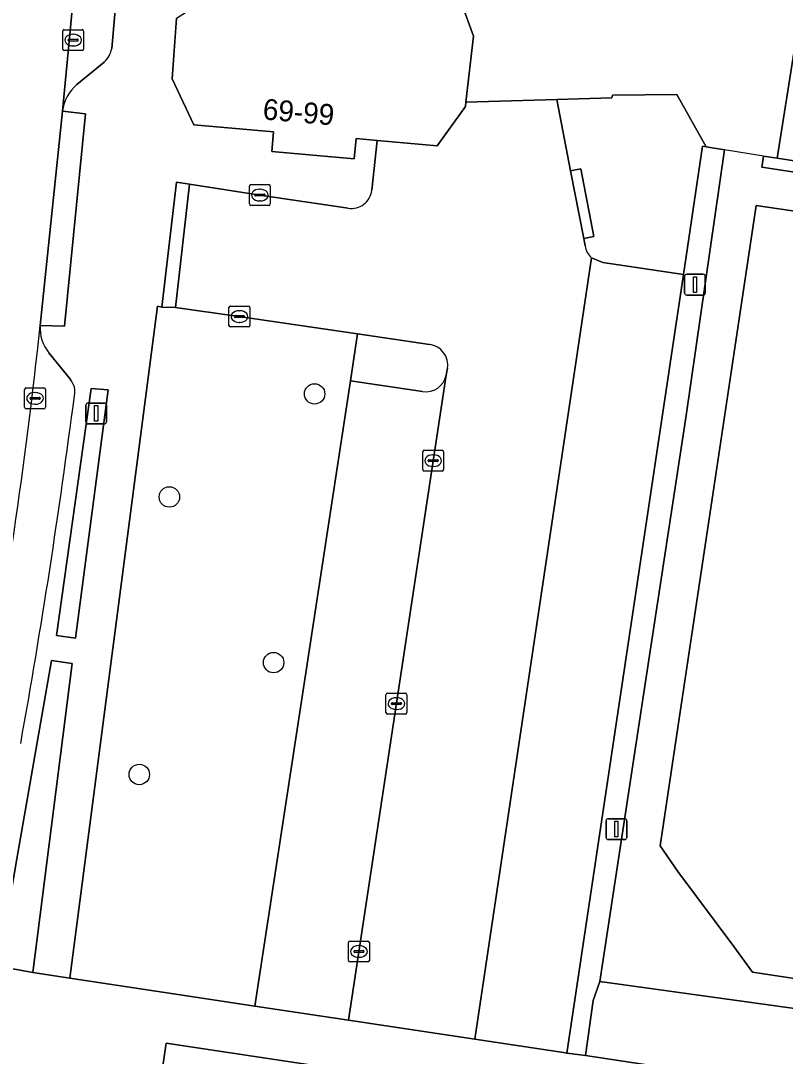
# Model space of a CAD drawing. Extents: x 163008 to 163854, y 382777 to 383982.
# Drawn here: x 163371.81 to 163408.43, y 383251.53 to 383301.14 of the extents above; entities that cross this region are included whole.
import ezdxf

# ---------------------------------------------------------------- set-up
doc = ezdxf.new("R2010")
doc.units = 0
for name, color, linetype in [('IMGEO_Boom', 7, 'Continuous'), ('IMGEO_Erf', 7, 'Continuous'), ('IMGEO_Groenvoorziening', 7, 'Continuous'), ('IMGEO_Haag', 7, 'Continuous'), ('IMGEO_Kolk', 7, 'Continuous'), ('IMGEO_Lichtmast', 7, 'Continuous'), ('IMGEO_Muur', 7, 'Continuous'), ('IMGEO_Pand', 7, 'Continuous'), ('IMGEO_Pand_nummerreeks', 7, 'Continuous'), ('IMGEO_Parkeervlak_open', 7, 'Continuous'), ('IMGEO_Rijbaan_lokaal_gesloten', 7, 'Continuous'), ('IMGEO_Rijbaan_lokaal_open', 7, 'Continuous'), ('IMGEO_Voetpad_open', 7, 'Continuous')]:
    doc.layers.add(name, color=color, linetype=linetype)

msp = doc.modelspace()

# ---------------------------------------------------------------- linework, layer by layer
at = {"layer": 'IMGEO_Boom'}
for centre in [(163385.885, 383283.26), (163378.927, 383278.323), (163383.921, 383270.389), (163377.487, 383265.031)]:
    msp.add_circle(centre, 0.489, dxfattribs=at)
at = {"layer": 'IMGEO_Erf'}
for points in [[(163410.34, 383324.409), (163393.197, 383322.689), (163391.437, 383302.595), (163392.741, 383302.481), (163393.495, 383300.392), (163393.135, 383297.242), (163397.488, 383297.365), (163400.123, 383297.44), (163400.155, 383297.579), (163403.243, 383297.611), (163404.646, 383295.094), (163405.526, 383294.952), (163403.68, 383282.232), (163401.79, 383269.782), (163399.549, 383255.11), (163412.341, 383253.346)], [(163409.6, 383293.776), (163407.315, 383294.118), (163407.395, 383294.652), (163408.041, 383294.551), (163408.849, 383299.691)], [(163412.563, 383254.694), (163406.854, 383255.565), (163405.971, 383256.782), (163403.291, 383260.389), (163402.44, 383261.606), (163403.29, 383267.278), (163403.961, 383271.752), (163405.157, 383279.726), (163405.826, 383284.189), (163407.04, 383292.289), (163409.326, 383291.947)]]:
    msp.add_lwpolyline(points, dxfattribs=at)
at = {"layer": 'IMGEO_Groenvoorziening'}
for points in [[(163379.126, 383254.52), (163383.017, 383253.931), (163387.611, 383283.894), (163387.937, 383286.134), (163382.259, 383286.972), (163379.214, 383287.395), (163378.571, 383287.42), (163378.362, 383287.459), (163374.154, 383255.273)], [(163374.434, 383271.563), (163376.003, 383283.45), (163375.179, 383283.514), (163373.524, 383271.688)], [(163370.721, 383255.841), (163372.383, 383255.552), (163374.272, 383270.344), (163373.287, 383270.491), (163371.617, 383260.987)], [(163415.269, 383252.591), (163414.505, 383252.556), (163412.341, 383253.346), (163399.549, 383255.11), (163399.233, 383254.211), (163398.861, 383251.572), (163414.745, 383249.151)], [(163403.752, 383246.578), (163404.02, 383248.358), (163378.776, 383252.152), (163377.767, 383245.278), (163398.828, 383242.07), (163399.599, 383247.202)]]:
    msp.add_lwpolyline(points, close=True, dxfattribs=at)
at = {"layer": 'IMGEO_Haag'}
for points in [[(163374.434, 383271.563), (163376.003, 383283.45), (163375.179, 383283.514), (163373.524, 383271.688)], [(163370.721, 383255.841), (163372.383, 383255.552), (163374.272, 383270.344), (163373.287, 383270.491), (163371.617, 383260.987)]]:
    msp.add_lwpolyline(points, close=True, dxfattribs=at)
at = {"layer": 'IMGEO_Kolk'}
for p, q in [((163373.818, 383299.783), (163373.818, 383300.635)), ((163373.893, 383300.709), (163374.745, 383300.709)), ((163374.306, 383300.489), (163374.331, 383300.489)), ((163374.819, 383300.635), (163374.819, 383299.783)), ((163374.077, 383300.203), (163374.077, 383300.215)), ((163374.515, 383300.166), (163374.117, 383300.166)), ((163374.12, 383300.252), (163374.518, 383300.252)), ((163374.329, 383299.929), (163374.304, 383299.929)), ((163374.561, 383300.215), (163374.561, 383300.203)), ((163374.745, 383299.709), (163373.893, 383299.709)), ((163382.762, 383292.361), (163382.762, 383293.213)), ((163382.837, 383293.287), (163383.689, 383293.287)), ((163383.25, 383293.067), (163383.275, 383293.067)), ((163383.763, 383293.213), (163383.763, 383292.361)), ((163383.021, 383292.781), (163383.021, 383292.793)), ((163383.459, 383292.744), (163383.061, 383292.744)), ((163383.064, 383292.83), (163383.462, 383292.83)), ((163383.273, 383292.507), (163383.248, 383292.507)), ((163383.505, 383292.793), (163383.505, 383292.781)), ((163383.689, 383292.287), (163382.837, 383292.287)), ((163381.782, 383286.541), (163381.782, 383287.393)), ((163381.857, 383287.467), (163382.709, 383287.467)), ((163382.783, 383287.393), (163382.783, 383286.541)), ((163382.041, 383286.961), (163382.041, 383286.973)), ((163382.479, 383286.924), (163382.081, 383286.924)), ((163382.084, 383287.01), (163382.482, 383287.01)), ((163382.27, 383287.247), (163382.295, 383287.247)), ((163382.525, 383286.973), (163382.525, 383286.961)), ((163382.709, 383286.467), (163381.857, 383286.467)), ((163382.293, 383286.687), (163382.268, 383286.687)), ((163371.993, 383282.621), (163371.993, 383283.473)), ((163372.068, 383283.547), (163372.92, 383283.547)), ((163372.994, 383283.473), (163372.994, 383282.621)), ((163372.252, 383283.041), (163372.252, 383283.053)), ((163372.69, 383283.004), (163372.292, 383283.004)), ((163372.295, 383283.09), (163372.693, 383283.09)), ((163372.481, 383283.327), (163372.506, 383283.327)), ((163372.736, 383283.053), (163372.736, 383283.041)), ((163372.92, 383282.547), (163372.068, 383282.547)), ((163372.504, 383282.767), (163372.479, 383282.767)), ((163391.063, 383279.636), (163391.063, 383280.488)), ((163391.138, 383280.562), (163391.99, 383280.562)), ((163392.064, 383280.488), (163392.064, 383279.636)), ((163391.322, 383280.056), (163391.322, 383280.068)), ((163391.76, 383280.019), (163391.362, 383280.019)), ((163391.365, 383280.105), (163391.763, 383280.105)), ((163391.551, 383280.342), (163391.576, 383280.342)), ((163391.806, 383280.068), (163391.806, 383280.056)), ((163391.99, 383279.562), (163391.138, 383279.562)), ((163391.574, 383279.782), (163391.549, 383279.782)), ((163389.304, 383268), (163389.304, 383268.852)), ((163389.379, 383268.926), (163390.231, 383268.926)), ((163389.792, 383268.706), (163389.817, 383268.706)), ((163390.305, 383268.852), (163390.305, 383268)), ((163389.563, 383268.42), (163389.563, 383268.432)), ((163390.001, 383268.383), (163389.603, 383268.383)), ((163389.606, 383268.469), (163390.004, 383268.469)), ((163389.815, 383268.146), (163389.79, 383268.146)), ((163390.047, 383268.432), (163390.047, 383268.42)), ((163390.231, 383267.926), (163389.379, 383267.926)), ((163387.509, 383256.125), (163387.509, 383256.977)), ((163387.584, 383257.051), (163388.436, 383257.051)), ((163387.997, 383256.831), (163388.022, 383256.831)), ((163388.51, 383256.977), (163388.51, 383256.125)), ((163387.768, 383256.545), (163387.768, 383256.557)), ((163388.206, 383256.508), (163387.808, 383256.508)), ((163387.811, 383256.594), (163388.209, 383256.594)), ((163388.02, 383256.271), (163387.995, 383256.271)), ((163388.252, 383256.557), (163388.252, 383256.545)), ((163388.436, 383256.051), (163387.584, 383256.051))]:
    msp.add_line(p, q, dxfattribs=at)
for points in [[(163373.818, 383299.783), (163373.818, 383300.635)], [(163373.893, 383300.709), (163374.745, 383300.709)], [(163374.819, 383300.635), (163374.819, 383299.783)], [(163374.745, 383299.709), (163373.893, 383299.709)], [(163382.762, 383292.361), (163382.762, 383293.213)], [(163382.837, 383293.287), (163383.689, 383293.287)], [(163383.763, 383293.213), (163383.763, 383292.361)], [(163383.689, 383292.287), (163382.837, 383292.287)], [(163381.782, 383286.541), (163381.782, 383287.393)], [(163381.857, 383287.467), (163382.709, 383287.467)], [(163382.783, 383287.393), (163382.783, 383286.541)], [(163382.709, 383286.467), (163381.857, 383286.467)], [(163371.993, 383282.621), (163371.993, 383283.473)], [(163372.068, 383283.547), (163372.92, 383283.547)], [(163372.994, 383283.473), (163372.994, 383282.621)], [(163372.92, 383282.547), (163372.068, 383282.547)], [(163391.063, 383279.636), (163391.063, 383280.488)], [(163391.138, 383280.562), (163391.99, 383280.562)], [(163392.064, 383280.488), (163392.064, 383279.636)], [(163391.99, 383279.562), (163391.138, 383279.562)], [(163389.304, 383268), (163389.304, 383268.852)], [(163389.379, 383268.926), (163390.231, 383268.926)], [(163390.305, 383268.852), (163390.305, 383268)], [(163390.231, 383267.926), (163389.379, 383267.926)], [(163387.509, 383256.125), (163387.509, 383256.977)], [(163387.584, 383257.051), (163388.436, 383257.051)], [(163388.51, 383256.977), (163388.51, 383256.125)], [(163388.436, 383256.051), (163387.584, 383256.051)]]:
    msp.add_lwpolyline(points, dxfattribs=at)
for centre, radius, start, end in [((163373.895, 383300.633), 0.0765, 91.552, 178.448), ((163373.895, 383300.633), 0.0765, 91.552, 178.448), ((163374.743, 383300.633), 0.0765, 1.552, 88.448), ((163374.743, 383300.633), 0.0765, 1.552, 88.448), ((163374.117, 383300.212), 0.0403, 85.8775, 175.7526), ((163374.114, 383300.202), 0.0366, 178.938, 274.7102), ((163374.518, 383300.209), 0.043, 264.8664, 352.4533), ((163374.522, 383300.214), 0.0386, 1.7309, 96.639), ((163373.895, 383299.785), 0.0765, 181.552, 268.448), ((163373.895, 383299.785), 0.0765, 181.552, 268.448), ((163374.743, 383299.785), 0.0765, 271.552, 358.448), ((163374.743, 383299.785), 0.0765, 271.552, 358.448), ((163382.839, 383293.211), 0.0765, 91.552, 178.448), ((163382.839, 383293.211), 0.0765, 91.552, 178.448), ((163383.687, 383293.211), 0.0765, 1.552, 88.448), ((163383.687, 383293.211), 0.0765, 1.552, 88.448), ((163382.839, 383292.363), 0.0765, 181.552, 268.448), ((163382.839, 383292.363), 0.0765, 181.552, 268.448), ((163383.061, 383292.79), 0.0403, 85.8775, 175.7526), ((163383.058, 383292.78), 0.0366, 178.938, 274.7102), ((163383.462, 383292.787), 0.043, 264.8664, 352.4533), ((163383.466, 383292.792), 0.0386, 1.7309, 96.639), ((163383.687, 383292.363), 0.0765, 271.552, 358.448), ((163383.687, 383292.363), 0.0765, 271.552, 358.448), ((163381.859, 383287.391), 0.0765, 91.552, 178.448), ((163381.859, 383287.391), 0.0765, 91.552, 178.448), ((163382.707, 383287.391), 0.0765, 1.552, 88.448), ((163382.707, 383287.391), 0.0765, 1.552, 88.448), ((163382.081, 383286.97), 0.0403, 85.8775, 175.7526), ((163382.078, 383286.96), 0.0366, 178.938, 274.7102), ((163382.482, 383286.967), 0.043, 264.8664, 352.4533), ((163382.486, 383286.972), 0.0386, 1.7309, 96.639), ((163381.859, 383286.543), 0.0765, 181.552, 268.448), ((163381.859, 383286.543), 0.0765, 181.552, 268.448), ((163382.707, 383286.543), 0.0765, 271.552, 358.448), ((163382.707, 383286.543), 0.0765, 271.552, 358.448), ((163372.07, 383283.471), 0.0765, 91.552, 178.448), ((163372.07, 383283.471), 0.0765, 91.552, 178.448), ((163372.918, 383283.471), 0.0765, 1.552, 88.448), ((163372.918, 383283.471), 0.0765, 1.552, 88.448), ((163372.292, 383283.05), 0.0403, 85.8775, 175.7526), ((163372.289, 383283.04), 0.0366, 178.938, 274.7102), ((163372.693, 383283.047), 0.043, 264.8664, 352.4533), ((163372.697, 383283.052), 0.0386, 1.7309, 96.639), ((163372.07, 383282.623), 0.0765, 181.552, 268.448), ((163372.07, 383282.623), 0.0765, 181.552, 268.448), ((163372.918, 383282.623), 0.0765, 271.552, 358.448), ((163372.918, 383282.623), 0.0765, 271.552, 358.448), ((163391.14, 383280.486), 0.0765, 91.552, 178.448), ((163391.14, 383280.486), 0.0765, 91.552, 178.448), ((163391.988, 383280.486), 0.0765, 1.552, 88.448), ((163391.988, 383280.486), 0.0765, 1.552, 88.448), ((163391.362, 383280.065), 0.0403, 85.8775, 175.7526), ((163391.359, 383280.055), 0.0366, 178.938, 274.7102), ((163391.763, 383280.062), 0.043, 264.8664, 352.4533), ((163391.767, 383280.067), 0.0386, 1.7309, 96.639), ((163391.14, 383279.638), 0.0765, 181.552, 268.448), ((163391.14, 383279.638), 0.0765, 181.552, 268.448), ((163391.988, 383279.638), 0.0765, 271.552, 358.448), ((163391.988, 383279.638), 0.0765, 271.552, 358.448), ((163389.381, 383268.85), 0.0765, 91.552, 178.448), ((163389.381, 383268.85), 0.0765, 91.552, 178.448), ((163390.229, 383268.85), 0.0765, 1.552, 88.448), ((163390.229, 383268.85), 0.0765, 1.552, 88.448), ((163389.603, 383268.429), 0.0403, 85.8775, 175.7526), ((163389.6, 383268.419), 0.0366, 178.938, 274.7102), ((163390.004, 383268.426), 0.043, 264.8664, 352.4533), ((163390.008, 383268.431), 0.0386, 1.7309, 96.639), ((163389.381, 383268.002), 0.0765, 181.552, 268.448), ((163389.381, 383268.002), 0.0765, 181.552, 268.448), ((163390.229, 383268.002), 0.0765, 271.552, 358.448), ((163390.229, 383268.002), 0.0765, 271.552, 358.448), ((163387.586, 383256.975), 0.0765, 91.552, 178.448), ((163387.586, 383256.975), 0.0765, 91.552, 178.448), ((163388.434, 383256.975), 0.0765, 1.552, 88.448), ((163388.434, 383256.975), 0.0765, 1.552, 88.448), ((163387.808, 383256.554), 0.0403, 85.8775, 175.7526), ((163387.805, 383256.544), 0.0366, 178.938, 274.7102), ((163388.209, 383256.551), 0.043, 264.8664, 352.4533), ((163388.213, 383256.556), 0.0386, 1.7309, 96.639), ((163387.586, 383256.127), 0.0765, 181.552, 268.448), ((163387.586, 383256.127), 0.0765, 181.552, 268.448), ((163388.434, 383256.127), 0.0765, 271.552, 358.448), ((163388.434, 383256.127), 0.0765, 271.552, 358.448)]:
    msp.add_arc(centre, radius, start, end, dxfattribs=at)
for centre, major_axis, ratio, start_param, end_param in [((163374.305, 383300.209), (-0.387, 0.002), 0.722429, 4.712389, 7.853982), ((163374.33, 383300.209), (-0.39, 0.002), 0.717154, 1.570796, 4.712389), ((163383.249, 383292.787), (-0.387, 0.002), 0.722429, 4.712389, 7.853982), ((163383.274, 383292.787), (-0.39, 0.002), 0.717154, 1.570796, 4.712389), ((163382.269, 383286.967), (-0.387, 0.002), 0.722429, 4.712389, 7.853982), ((163382.294, 383286.967), (-0.39, 0.002), 0.717154, 1.570796, 4.712389), ((163372.48, 383283.047), (-0.387, 0.002), 0.722429, 4.712389, 7.853982), ((163372.505, 383283.047), (-0.39, 0.002), 0.717154, 1.570796, 4.712389), ((163391.55, 383280.062), (-0.387, 0.002), 0.722429, 4.712389, 7.853982), ((163391.575, 383280.062), (-0.39, 0.002), 0.717154, 1.570796, 4.712389), ((163389.791, 383268.426), (-0.387, 0.002), 0.722429, 4.712389, 7.853982), ((163389.816, 383268.426), (-0.39, 0.002), 0.717154, 1.570796, 4.712389), ((163387.996, 383256.551), (-0.387, 0.002), 0.722429, 4.712389, 7.853982), ((163388.021, 383256.551), (-0.39, 0.002), 0.717154, 1.570796, 4.712389)]:
    msp.add_ellipse(centre, major_axis=major_axis, ratio=ratio, start_param=start_param, end_param=end_param, dxfattribs=at)
at = {"layer": 'IMGEO_Lichtmast'}
for p, q in [((163403.61, 383288.096), (163403.61, 383288.896)), ((163403.61, 383288.896), (163403.61, 383288.096)), ((163403.71, 383288.996), (163404.5, 383288.996)), ((163404.5, 383288.996), (163403.71, 383288.996)), ((163404.6, 383288.896), (163404.6, 383288.096)), ((163404.6, 383288.096), (163404.6, 383288.896)), ((163404.5, 383287.996), (163403.71, 383287.996)), ((163403.71, 383287.996), (163404.5, 383287.996)), ((163374.929, 383281.924), (163374.929, 383282.724)), ((163374.929, 383282.724), (163374.929, 383281.924)), ((163375.029, 383282.824), (163375.819, 383282.824)), ((163375.819, 383282.824), (163375.029, 383282.824)), ((163375.919, 383282.724), (163375.919, 383281.924)), ((163375.919, 383281.924), (163375.919, 383282.724)), ((163375.819, 383281.824), (163375.029, 383281.824)), ((163375.029, 383281.824), (163375.819, 383281.824)), ((163399.847, 383262.013), (163399.847, 383262.813)), ((163399.847, 383262.813), (163399.847, 383262.013)), ((163399.947, 383262.913), (163400.737, 383262.913)), ((163400.737, 383262.913), (163399.947, 383262.913)), ((163400.837, 383262.813), (163400.837, 383262.013)), ((163400.837, 383262.013), (163400.837, 383262.813)), ((163400.737, 383261.913), (163399.947, 383261.913)), ((163399.947, 383261.913), (163400.737, 383261.913))]:
    msp.add_line(p, q, dxfattribs=at)
for points in [[(163404.03, 383288.871), (163404.18, 383288.871), (163404.18, 383288.121), (163404.03, 383288.121), (163404.03, 383288.871)], [(163375.349, 383282.699), (163375.499, 383282.699), (163375.499, 383281.949), (163375.349, 383281.949), (163375.349, 383282.699)], [(163400.267, 383262.788), (163400.417, 383262.788), (163400.417, 383262.038), (163400.267, 383262.038), (163400.267, 383262.788)]]:
    msp.add_lwpolyline(points, dxfattribs=at)
for centre, start, end in [((163403.71, 383288.896), 90, 180), ((163403.71, 383288.896), 90, 180), ((163404.5, 383288.896), 0, 90), ((163404.5, 383288.896), 360, 90), ((163403.71, 383288.096), 180, 270), ((163403.71, 383288.096), 180, 270), ((163404.5, 383288.096), 270, 0), ((163404.5, 383288.096), 270, 0), ((163375.029, 383282.724), 90, 180), ((163375.029, 383282.724), 90, 180), ((163375.819, 383282.724), 0, 90), ((163375.819, 383282.724), 360, 90), ((163375.029, 383281.924), 180, 270), ((163375.029, 383281.924), 180, 270), ((163375.819, 383281.924), 270, 0), ((163375.819, 383281.924), 270, 0), ((163399.947, 383262.813), 90, 180), ((163399.947, 383262.813), 90, 180), ((163400.737, 383262.813), 0, 90), ((163400.737, 383262.813), 360, 90), ((163399.947, 383262.013), 180, 270), ((163399.947, 383262.013), 180, 270), ((163400.737, 383262.013), 270, 0), ((163400.737, 383262.013), 270, 0)]:
    msp.add_arc(centre, 0.1, start, end, dxfattribs=at)
at = {"layer": 'IMGEO_Muur'}
for points in [[(163397.488, 383297.365), (163393.135, 383297.242)], [(163404.646, 383295.094), (163403.243, 383297.611), (163400.155, 383297.579), (163400.123, 383297.44), (163397.488, 383297.365)], [(163405.526, 383294.952), (163404.646, 383295.094)], [(163407.395, 383294.652), (163405.526, 383294.952)]]:
    msp.add_lwpolyline(points, dxfattribs=at)
at = {"layer": 'IMGEO_Pand'}
for points in [[(163379.275, 383301.258), (163379.058, 383298.361), (163380.093, 383296.144), (163383.913, 383295.812), (163383.831, 383294.869), (163387.783, 383294.526), (163387.868, 383295.489), (163388.885, 383295.401), (163391.758, 383295.151), (163393.111, 383297.035), (163393.135, 383297.242), (163393.495, 383300.392), (163392.741, 383302.481)], [(163412.335, 383293.876), (163408.041, 383294.551), (163407.395, 383294.652), (163407.315, 383294.118), (163409.6, 383293.776)], [(163409.326, 383291.947), (163407.04, 383292.289), (163405.826, 383284.189), (163405.157, 383279.726), (163403.961, 383271.752), (163403.29, 383267.278), (163402.44, 383261.606), (163403.291, 383260.389), (163405.971, 383256.782), (163406.854, 383255.565), (163412.563, 383254.694)]]:
    msp.add_lwpolyline(points, dxfattribs=at)
msp.add_lwpolyline([(163435.077, 383295.605), (163408.849, 383299.691), (163408.041, 383294.551), (163412.335, 383293.876), (163420.482, 383292.597), (163420.524, 383292.874), (163424.718, 383292.241), (163424.357, 383289.847), (163433.961, 383288.359)], close=True, dxfattribs=at)
at = {"layer": 'IMGEO_Parkeervlak_open'}
for points in [[(163376.168, 383299.811), (163377.69, 383317.303), (163377.789, 383318.549), (163378.472, 383327.585), (163376.475, 383327.755), (163375.352, 383313.047), (163373.816, 383296.807)], [(163374.497, 383298.083), (163375.807, 383299.153)], [(163374.2, 383283.931), (163373.158, 383285.228)], [(163391.058, 383283.379), (163387.611, 383283.894), (163383.017, 383253.931), (163387.514, 383253.257), (163392.184, 383284.158)]]:
    msp.add_lwpolyline(points, dxfattribs=at)
msp.add_lwpolyline([(163393.553, 383252.351), (163397.808, 383251.712), (163397.974, 383251.687), (163403.548, 383288.987), (163399.684, 383289.559), (163399.147, 383289.782)], close=True, dxfattribs=at)
for centre, radius, start, end in [((163374.944, 383300.055), 1.248, 313.7541, 348.7447), ((163375.828, 383296.553), 2.028, 131.0199, 172.8025), ((163115.319, 383314.225), 258.911, 349.44837, 353.86233), ((163374.551, 383286.386), 1.811, 175.0388, 219.7536), ((163373.547, 383283.376), 0.856, 346.7427, 40.3584), ((163391.227, 383284.338), 0.973, 259.9856, 349.3677), ((163029.838, 383327.884), 347.431, 349.82699, 352.6073)]:
    msp.add_arc(centre, radius, start, end, dxfattribs=at)
at = {"layer": 'IMGEO_Rijbaan_lokaal_gesloten'}
msp.add_lwpolyline([(163372.746, 383286.543), (163373.816, 383296.807), (163375.352, 383313.047), (163370.291, 383313.531), (163370.273, 383313.36), (163369.831, 383309.029)], dxfattribs=at)
for centre, radius, start, end in [((163115.319, 383314.225), 258.911, 349.44837, 353.86233), ((163373.809, 383252.336), 6.399, 170.7144, 254.9061)]:
    msp.add_arc(centre, radius, start, end, dxfattribs=at)
at = {"layer": 'IMGEO_Rijbaan_lokaal_open'}
for points in [[(163398.842, 383290.355), (163398.776, 383290.7), (163398.149, 383293.952), (163397.488, 383297.365), (163393.135, 383297.242), (163393.111, 383297.035), (163391.758, 383295.151), (163388.885, 383295.401), (163388.629, 383293.014)], [(163387.494, 383292.151), (163383.373, 383292.769), (163379.898, 383293.303), (163379.214, 383287.395), (163382.259, 383286.972), (163387.937, 383286.134), (163391.394, 383285.624)], [(163392.25, 383284.487), (163392.184, 383284.158), (163387.514, 383253.257), (163393.553, 383252.351), (163399.147, 383289.782)]]:
    msp.add_lwpolyline(points, dxfattribs=at)
msp.add_lwpolyline([(163378.571, 383287.42), (163379.214, 383287.395), (163379.898, 383293.303), (163379.265, 383293.4)], close=True, dxfattribs=at)
for centre, radius, start, end in [((163387.636, 383293.142), 1.001, 261.8357, 352.6595), ((163399.798, 383290.496), 0.966, 188.3963, 227.6552), ((163391.268, 383284.639), 0.993, 351.2145, 82.7347)]:
    msp.add_arc(centre, radius, start, end, dxfattribs=at)
at = {"layer": 'IMGEO_Voetpad_open'}
for points in [[(163379.058, 383298.361), (163379.275, 383301.258), (163379.745, 383301.567), (163380.724, 383313.115), (163382.518, 383331.163), (163380.268, 383330.643), (163379.762, 383330.682), (163379.512, 383327.482), (163380.019, 383327.418), (163379.187, 383318.453), (163378.509, 383318.504), (163379.256, 383327.507), (163378.472, 383327.585), (163377.789, 383318.549), (163377.69, 383317.303), (163376.168, 383299.811)], [(163375.807, 383299.153), (163374.497, 383298.083)], [(163388.629, 383293.014), (163388.885, 383295.401), (163387.868, 383295.489), (163387.783, 383294.526), (163383.831, 383294.869), (163383.913, 383295.812), (163380.093, 383296.144), (163379.058, 383298.361)], [(163399.147, 383289.782), (163399.684, 383289.559), (163403.548, 383288.987), (163404.465, 383295.123), (163404.646, 383295.094), (163403.243, 383297.611), (163400.155, 383297.579), (163400.123, 383297.44), (163397.488, 383297.365), (163398.149, 383293.952), (163398.639, 383294.046), (163399.266, 383290.794), (163398.776, 383290.7), (163398.842, 383290.355)], [(163373.816, 383296.807), (163374.908, 383296.68), (163373.909, 383286.498), (163372.746, 383286.543)], [(163369.724, 383256.518), (163369.125, 383256.115), (163370.721, 383255.841), (163371.617, 383260.987), (163373.287, 383270.491), (163374.272, 383270.344), (163372.383, 383255.552), (163374.154, 383255.273), (163378.362, 383287.459), (163378.571, 383287.42), (163379.265, 383293.4), (163379.898, 383293.303), (163383.373, 383292.769), (163387.494, 383292.151)], [(163391.394, 383285.624), (163387.937, 383286.134), (163387.611, 383283.894), (163391.058, 383283.379)], [(163373.158, 383285.228), (163374.2, 383283.931)], [(163392.184, 383284.158), (163392.25, 383284.487)], [(163414.745, 383249.151), (163398.861, 383251.572), (163397.974, 383251.687), (163397.808, 383251.712), (163393.553, 383252.351), (163387.514, 383253.257), (163383.017, 383253.931), (163379.126, 383254.52), (163374.154, 383255.273), (163372.383, 383255.552), (163370.721, 383255.841), (163369.125, 383256.115), (163368.394, 383255.623)], [(163372.143, 383246.158), (163374.528, 383245.785), (163377.767, 383245.278), (163378.776, 383252.152)], [(163378.776, 383252.152), (163404.02, 383248.358), (163403.752, 383246.578), (163399.599, 383247.202), (163398.828, 383242.07), (163404.818, 383241.15)]]:
    msp.add_lwpolyline(points, dxfattribs=at)
for points in [[(163372.746, 383286.543), (163373.909, 383286.498), (163374.908, 383296.68), (163373.816, 383296.807)], [(163399.233, 383254.211), (163399.549, 383255.11), (163401.79, 383269.782), (163403.68, 383282.232), (163405.526, 383294.952), (163404.646, 383295.094), (163404.465, 383295.123), (163403.548, 383288.987), (163397.974, 383251.687), (163398.861, 383251.572)], [(163398.149, 383293.952), (163398.776, 383290.7), (163399.266, 383290.794), (163398.639, 383294.046)], [(163376.003, 383283.45), (163374.434, 383271.563), (163373.524, 383271.688), (163375.179, 383283.514)]]:
    msp.add_lwpolyline(points, close=True, dxfattribs=at)
for centre, radius, start, end in [((163374.944, 383300.055), 1.248, 313.7541, 348.7447), ((163375.828, 383296.553), 2.028, 131.0199, 172.8025), ((163387.636, 383293.142), 1.001, 261.8357, 352.6595), ((163399.798, 383290.496), 0.966, 188.3963, 227.6552), ((163374.551, 383286.386), 1.811, 175.0388, 219.7536), ((163391.268, 383284.639), 0.993, 351.2145, 82.7347), ((163373.547, 383283.376), 0.856, 346.7427, 40.3584), ((163391.227, 383284.338), 0.973, 259.9856, 349.3677), ((163029.838, 383327.884), 347.431, 349.82699, 352.6073), ((163373.809, 383252.336), 6.399, 170.7144, 254.9061)]:
    msp.add_arc(centre, radius, start, end, dxfattribs=at)

# ---------------------------------------------------------------- texts
at = {"layer": 'IMGEO_Pand_nummerreeks'}
msp.add_text('69-99', height=1, rotation=355.0382, dxfattribs=at).set_placement((163383.372, 383296.415))

doc.saveas('drawing.dxf')
